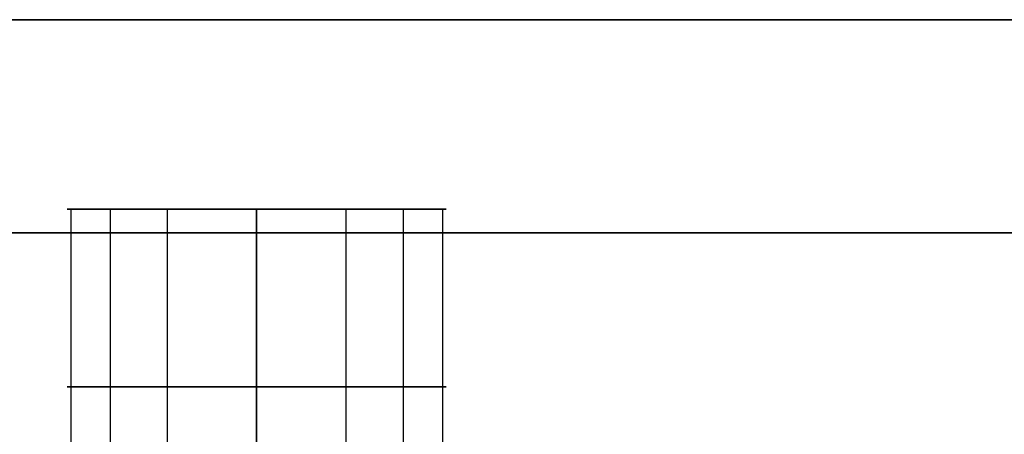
# Model space of a CAD drawing. Header units: millimetres. Extents: x -1100 to 1100, y -7 to 710.
# Tile 432 of 507: x 710 to 731, y 701 to 710. Entities that reach past the tile are written whole.
import ezdxf

# ---------------------------------------------------------------- set-up
doc = ezdxf.new("R2010")
doc.units = ezdxf.units.MM
doc.header["$MEASUREMENT"] = 0
doc.layers.add('IGES LEVEL 15', color=7, linetype='Continuous')

msp = doc.modelspace()

# ---------------------------------------------------------------- linework, layer by layer
at = {"layer": 'IGES LEVEL 15', "extrusion": (0, 1, 0)}
for centre, start, end in [((-715, 315, 706), 270, 90), ((-715, -315, 706), 270, 90), ((-715, -315, 706), 90, 270), ((-715, 315, 706), 90, 270)]:
    msp.add_arc(centre, 4, start, end, dxfattribs=at)
at = {"layer": 'IGES LEVEL 15', "color": 253, "extrusion": (0, 1, 0)}
for centre, start, end in [((-715, -315, 706), 270, 90), ((-715, 315, 706), 270, 90), ((-715, 315, 706), 270, 90), ((-715, -315, 706), 270, 90), ((-715, -315, 706), 90, 270), ((-715, -315, 706), 90, 270), ((-715, 315, 706), 90, 270), ((-715, 315, 706), 90, 270), ((-715, 315, 702.25), 270, 90), ((-715, -315, 702.25), 270, 90), ((-715, -315, 702.25), 90, 270), ((-715, 315, 702.25), 90, 270)]:
    msp.add_arc(centre, 4, start, end, dxfattribs=at)
at = {"layer": 'IGES LEVEL 15'}
for points in [[(-1100, 710, 0), (-1100, 710, 1200), (1100, 710, 1200), (1100, 710, 0)], [(1100, 710, 0), (1100, 710, -1200), (-1100, 710, -1200), (-1100, 710, 0)]]:
    msp.add_rational_spline(points, [1, 0.333333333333, 0.333333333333, 1], degree=3, dxfattribs=at)
at = {"layer": 'IGES LEVEL 15', "color": 253}
for points in [[(-1100, 710, 0), (-1100, 710, 1200), (1100, 710, 1200), (1100, 710, 0)], [(1100, 710, 0), (1100, 710, -1200), (-1100, 710, -1200), (-1100, 710, 0)], [(-1100, 710, 0), (-1100, 710, 1200), (1100, 710, 1200), (1100, 710, 0)], [(1100, 710, 0), (1100, 710, -1200), (-1100, 710, -1200), (-1100, 710, 0)], [(-1100, 705.5, 0), (-1100, 705.5, 1200), (1100, 705.5, 1200), (1100, 705.5, 0)], [(1100, 705.5, 0), (1100, 705.5, -1200), (-1100, 705.5, -1200), (-1100, 705.5, 0)]]:
    msp.add_rational_spline(points, [1, 0.333333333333, 0.333333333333, 1], degree=3, dxfattribs=at)
for points in [[(-1100, 710, 0), (0, 710, 0), (1100, 710, 0)], [(711, 706, -315), (715, 706, -315), (719, 706, -315)], [(711, 706, 315), (715, 706, 315), (719, 706, 315)], [(711.077, 706, 315.78), (711.077, 698.5, 315.78), (711.077, 691, 315.78)], [(711.077, 706, -314.22), (711.077, 698.5, -314.22), (711.077, 691, -314.22)], [(711.908, 706, 312.462), (711.908, 698.5, 312.462), (711.908, 691, 312.462)], [(711.908, 706, -317.538), (711.908, 698.5, -317.538), (711.908, 691, -317.538)], [(713.114, 706, 318.528), (713.114, 698.5, 318.528), (713.114, 691, 318.528)], [(713.114, 706, -311.472), (713.114, 698.5, -311.472), (713.114, 691, -311.472)], [(715, 706, -311), (715, 706, -315), (715, 706, -319)], [(715, 706, -311), (715, 698.5, -311), (715, 691, -311)], [(715, 691, -319), (715, 698.5, -319), (715, 706, -319)], [(715, 706, 319), (715, 706, 315), (715, 706, 311)], [(715, 706, 319), (715, 698.5, 319), (715, 691, 319)], [(715, 691, 311), (715, 698.5, 311), (715, 706, 311)], [(715, 706, 311), (715, 698.5, 311), (715, 691, 311)], [(715, 691, 319), (715, 698.5, 319), (715, 706, 319)], [(715, 706, -319), (715, 698.5, -319), (715, 691, -319)], [(715, 691, -311), (715, 698.5, -311), (715, 706, -311)], [(716.886, 706, -311.472), (716.886, 698.5, -311.472), (716.886, 691, -311.472)], [(716.886, 706, 318.528), (716.886, 698.5, 318.528), (716.886, 691, 318.528)], [(718.092, 706, -317.538), (718.092, 698.5, -317.538), (718.092, 691, -317.538)], [(718.092, 706, 312.462), (718.092, 698.5, 312.462), (718.092, 691, 312.462)], [(718.923, 706, -314.22), (718.923, 698.5, -314.22), (718.923, 691, -314.22)], [(718.923, 706, 315.78), (718.923, 698.5, 315.78), (718.923, 691, 315.78)]]:
    msp.add_open_spline(points, degree=2, dxfattribs=at)
at = {"layer": 'IGES LEVEL 15'}
for points in [[(715, 691, 319), (715, 698.5, 319), (715, 706, 319)], [(715, 706, 311), (715, 698.5, 311), (715, 691, 311)], [(715, 691, -311), (715, 698.5, -311), (715, 706, -311)], [(715, 706, -319), (715, 698.5, -319), (715, 691, -319)]]:
    msp.add_open_spline(points, degree=2, dxfattribs=at)

doc.saveas('drawing.dxf')
